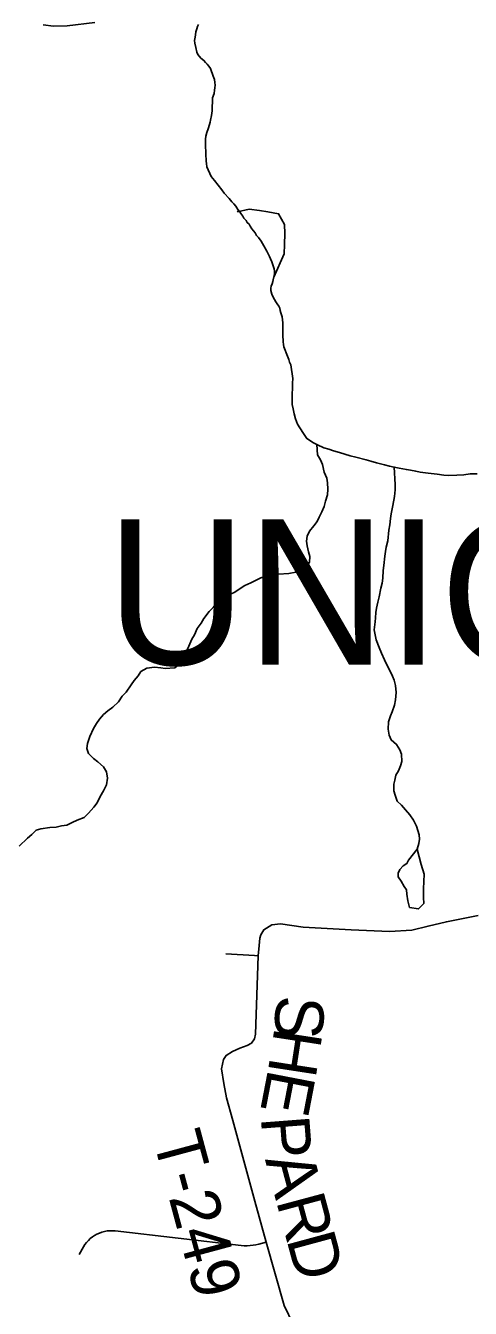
# Model space of a CAD drawing. Extents: x 0 to 34, y 0 to 22.
# Drawn here: x 7.151 to 7.412, y 16.991 to 17.744 of the extents above; entities that cross this region are included whole.
import ezdxf

# ---------------------------------------------------------------- set-up
doc = ezdxf.new("R2010")
doc.units = 0
for name, color, linetype in [('GM_X_Minor_Lake', 7, 'Continuous'), ('GM_X_Minor_River', 7, 'Continuous'), ('GM_X_Township_Road', 7, 'Continuous'), ('GM_X_Township_Road_Text', 7, 'Continuous'), ('GM_X_Township_Text', 7, 'Continuous')]:
    doc.layers.add(name, color=color, linetype=linetype)

msp = doc.modelspace()

# ---------------------------------------------------------------- linework, layer by layer
at = {"layer": 'GM_X_Minor_Lake'}
for points in [[(7.38105, 17.26091), (7.38333, 17.25191), (7.38512, 17.24618), (7.38476, 17.23763), (7.38484, 17.2325), (7.38497, 17.22907), (7.38186, 17.22591), (7.37656, 17.22677), (7.3755, 17.23059), (7.37501, 17.2346), (7.37468, 17.23707), (7.37339, 17.239), (7.37155, 17.24208), (7.3699, 17.24477)], [(7.3699, 17.24477), (7.36994, 17.24686), (7.37093, 17.24893), (7.37287, 17.25117), (7.37499, 17.25246), (7.37598, 17.25453), (7.38105, 17.26091)]]:
    msp.add_lwpolyline(points, dxfattribs=at)
at = {"layer": 'GM_X_Minor_River'}
for points in [[(7.25267, 17.74495), (7.25207, 17.74364), (7.25166, 17.74232), (7.25105, 17.74063), (7.25081, 17.73874), (7.25058, 17.73741), (7.25034, 17.73552), (7.2505, 17.734), (7.251, 17.73133), (7.25169, 17.72866), (7.25223, 17.72732)], [(7.25223, 17.72732), (7.25388, 17.72519), (7.25574, 17.72381), (7.25666, 17.72265), (7.25778, 17.72167), (7.2587, 17.72051), (7.25961, 17.71916), (7.26121, 17.71456), (7.26192, 17.71265), (7.26225, 17.71093), (7.2624, 17.70922), (7.26217, 17.70771), (7.26195, 17.70639), (7.26171, 17.7043), (7.26088, 17.70186), (7.26069, 17.69428), (7.26046, 17.69276), (7.26024, 17.69144), (7.2596, 17.6888), (7.25938, 17.68748), (7.25897, 17.68616), (7.25833, 17.68371), (7.25752, 17.68146), (7.25689, 17.67939), (7.25666, 17.67769), (7.25662, 17.67617), (7.25677, 17.67446), (7.25673, 17.67275), (7.25686, 17.67066), (7.25683, 17.66934), (7.25698, 17.66781), (7.25712, 17.66591), (7.25709, 17.66459), (7.25724, 17.66325), (7.25757, 17.66135), (7.25829, 17.65962), (7.25919, 17.65751), (7.26009, 17.65578), (7.26101, 17.65443), (7.26193, 17.65327), (7.26635, 17.64784), (7.26763, 17.64591), (7.27059, 17.6428), (7.27225, 17.64086), (7.27336, 17.63969), (7.27446, 17.63833), (7.27574, 17.6364), (7.27685, 17.63504), (7.27739, 17.63389), (7.27868, 17.63234), (7.27922, 17.63119), (7.28051, 17.62983), (7.28124, 17.62867), (7.28236, 17.62769), (7.2829, 17.62654), (7.284, 17.62499), (7.28584, 17.62267), (7.28675, 17.62113), (7.28786, 17.61996), (7.28932, 17.61764), (7.29096, 17.61495), (7.29278, 17.61186), (7.29422, 17.60879), (7.29495, 17.60744), (7.29566, 17.60553), (7.29655, 17.60323), (7.29707, 17.60151), (7.29723, 17.60017), (7.2972, 17.59885), (7.29697, 17.59752), (7.29674, 17.59601), (7.29632, 17.59413), (7.2959, 17.59262), (7.2953, 17.59131), (7.29508, 17.59018), (7.29504, 17.58885), (7.29574, 17.58655), (7.29646, 17.58483), (7.29718, 17.58348), (7.2981, 17.58213), (7.29883, 17.58097), (7.29975, 17.57962), (7.30029, 17.57847), (7.30063, 17.57713), (7.30097, 17.5756), (7.30167, 17.57331), (7.30216, 17.56988), (7.30204, 17.56533), (7.30217, 17.56305), (7.30213, 17.56134), (7.30229, 17.56001), (7.30225, 17.55869), (7.30259, 17.55716), (7.30274, 17.55564), (7.30346, 17.55372), (7.30418, 17.55218), (7.3056, 17.54835), (7.30613, 17.54682), (7.30684, 17.5451), (7.30797, 17.53721)], [(7.2762, 17.63584), (7.27552, 17.63503), (7.28239, 17.63642), (7.28845, 17.63573), (7.29337, 17.63488), (7.29962, 17.6338), (7.3031, 17.62746), (7.30337, 17.62232), (7.30305, 17.61586), (7.30293, 17.61035), (7.29684, 17.59662)], [(7.30797, 17.53721), (7.30773, 17.53436), (7.30757, 17.52504), (7.30771, 17.52181), (7.30823, 17.51932), (7.30875, 17.51646), (7.30965, 17.5134), (7.31074, 17.51034), (7.31389, 17.50553), (7.3163, 17.50188), (7.32006, 17.49934), (7.32251, 17.49815), (7.32629, 17.49638), (7.32913, 17.49575), (7.33196, 17.49475), (7.33536, 17.49374), (7.33858, 17.49274), (7.3416, 17.49173), (7.34501, 17.49091), (7.35107, 17.48947), (7.35372, 17.48867), (7.35712, 17.48766), (7.36185, 17.48643), (7.36469, 17.48562), (7.36754, 17.48519), (7.37038, 17.48457), (7.37473, 17.48373), (7.3772, 17.48331), (7.38023, 17.48269), (7.38269, 17.48226), (7.38743, 17.48161), (7.39275, 17.48095), (7.39673, 17.4805), (7.39939, 17.48026), (7.40433, 17.48036), (7.40852, 17.48067), (7.41214, 17.48118), (7.41632, 17.48129)], [(7.32205, 17.49838), (7.32241, 17.49226), (7.32427, 17.48937), (7.32536, 17.48669), (7.32642, 17.48211), (7.32789, 17.47866), (7.32841, 17.47599), (7.32854, 17.47218), (7.32829, 17.46895), (7.32728, 17.46517), (7.32646, 17.46195), (7.32508, 17.45893), (7.32351, 17.45572), (7.32232, 17.45327), (7.32038, 17.45064), (7.31786, 17.44765), (7.31648, 17.44463), (7.31605, 17.44178), (7.31638, 17.43892), (7.31727, 17.43548), (7.31798, 17.43262), (7.31774, 17.42939), (7.31618, 17.42694), (7.31252, 17.42435), (7.30985, 17.42344), (7.30565, 17.42275), (7.29956, 17.42229), (7.29289, 17.42127), (7.28926, 17.42019), (7.28332, 17.41725), (7.27987, 17.4156), (7.27353, 17.41153), (7.27008, 17.41007), (7.26643, 17.40766), (7.26374, 17.40599), (7.26121, 17.4028), (7.25889, 17.40037), (7.25578, 17.39624), (7.25422, 17.39361), (7.25188, 17.39041), (7.2503, 17.38664), (7.24873, 17.38419), (7.24695, 17.38004), (7.24538, 17.37665), (7.24419, 17.37419), (7.24184, 17.36986), (7.23876, 17.36744), (7.23305, 17.36697), (7.23039, 17.3674), (7.22678, 17.36765), (7.22221, 17.36716), (7.21876, 17.36513), (7.2172, 17.36268), (7.21487, 17.35987), (7.21312, 17.35743), (7.21019, 17.35311), (7.20768, 17.35068), (7.20553, 17.34748), (7.20225, 17.34431), (7.19936, 17.34208), (7.19685, 17.34003), (7.19452, 17.33722), (7.19277, 17.33459), (7.19101, 17.33176), (7.18884, 17.32705), (7.18744, 17.32289), (7.18701, 17.32004), (7.18791, 17.31717), (7.1909, 17.31408), (7.19353, 17.31213), (7.1969, 17.30922), (7.19857, 17.30634), (7.19907, 17.30252), (7.19863, 17.29873), (7.19686, 17.29515), (7.1949, 17.29176), (7.19313, 17.28817), (7.19118, 17.28555), (7.18808, 17.28199), (7.18538, 17.27956), (7.18136, 17.27792), (7.17848, 17.27664), (7.17523, 17.27498), (7.17218, 17.27466), (7.16893, 17.27376), (7.16532, 17.27364), (7.15998, 17.27278), (7.15731, 17.27206), (7.15479, 17.26964), (7.1521, 17.2674), (7.14727, 17.26273)], [(7.3675, 17.4852), (7.36812, 17.47491), (7.36807, 17.47187), (7.36762, 17.46788), (7.36677, 17.46257), (7.36574, 17.45765), (7.36532, 17.45499), (7.36506, 17.45119), (7.36444, 17.44816), (7.36376, 17.4419), (7.36275, 17.43811), (7.36252, 17.43564), (7.36209, 17.4328), (7.36143, 17.42748), (7.361, 17.42445), (7.36092, 17.41988), (7.36049, 17.41704), (7.35968, 17.4142), (7.35865, 17.40908), (7.35802, 17.40586), (7.3572, 17.40245), (7.35678, 17.3998), (7.35654, 17.39676), (7.35631, 17.39429), (7.35585, 17.38973), (7.35637, 17.38668), (7.35689, 17.38382), (7.35871, 17.37922), (7.35999, 17.37597), (7.36182, 17.37213), (7.36329, 17.36906), (7.36513, 17.36542), (7.36661, 17.36254), (7.36751, 17.36005), (7.36822, 17.35699), (7.36872, 17.3528), (7.36827, 17.34862), (7.36765, 17.3454), (7.36644, 17.34162), (7.36545, 17.33916), (7.36425, 17.33576), (7.36399, 17.33139), (7.3645, 17.32777), (7.36578, 17.32509), (7.36897, 17.32237), (7.37082, 17.31929), (7.37191, 17.31661), (7.37203, 17.31242), (7.37123, 17.30977), (7.37004, 17.30694), (7.36847, 17.30431), (7.36785, 17.30147), (7.36724, 17.299), (7.36737, 17.2952), (7.36809, 17.29271), (7.36936, 17.28908), (7.37179, 17.28675), (7.37421, 17.28405), (7.37664, 17.28115), (7.37886, 17.27788), (7.3807, 17.27442), (7.38142, 17.27194), (7.38214, 17.26926), (7.38248, 17.26679), (7.38206, 17.26432), (7.38105, 17.26091)]]:
    msp.add_lwpolyline(points, dxfattribs=at)
at = {"layer": 'GM_X_Township_Road'}
for points in [[(7.1614, 17.74474), (7.16748, 17.74396), (7.17548, 17.74418), (7.19172, 17.74599)], [(7.3082, 16.9821), (7.30299, 16.99313), (7.29235, 17.03028), (7.28574, 17.05432), (7.27283, 17.10177), (7.26913, 17.11505), (7.26742, 17.12333), (7.26617, 17.13204), (7.26737, 17.13752), (7.26878, 17.13987), (7.27264, 17.14211), (7.27687, 17.14409), (7.28119, 17.14571), (7.28365, 17.14701), (7.28555, 17.14967), (7.28616, 17.15244), (7.28765, 17.19827), (7.28814, 17.20449), (7.2887, 17.20868), (7.28913, 17.21071), (7.29092, 17.21364), (7.29568, 17.21646), (7.30082, 17.21708), (7.31402, 17.21514), (7.34226, 17.21354), (7.36474, 17.21269), (7.37799, 17.21349), (7.38746, 17.21576), (7.39816, 17.2183), (7.41692, 17.22193)], [(7.26872, 17.19954), (7.2854, 17.1985), (7.28765, 17.19827)], [(7.18258, 17.02314), (7.1851, 17.02752), (7.18593, 17.02885), (7.18687, 17.03012), (7.18791, 17.0313), (7.18905, 17.03239), (7.19028, 17.03337), (7.19159, 17.03426), (7.19296, 17.03502), (7.1944, 17.03567), (7.19588, 17.0362), (7.19741, 17.0366), (7.19896, 17.03687), (7.20053, 17.03701), (7.2021, 17.03701), (7.20289, 17.03695), (7.20367, 17.03688), (7.2776, 17.0284), (7.27935, 17.02825), (7.28111, 17.02822), (7.28287, 17.02829), (7.28463, 17.02847), (7.28636, 17.02876), (7.28808, 17.02915), (7.29235, 17.03028)]]:
    msp.add_lwpolyline(points, dxfattribs=at)

# ---------------------------------------------------------------- texts
at = {"layer": 'GM_X_Township_Road_Text'}
for s, height, rotation, p in [('S', 0.02841, 267.12406, (7.29829, 17.17554)), ('H', 0.02841, 261.23417, (7.29741, 17.15717)), ('E', 0.02841, 259.08759, (7.29365, 17.13274)), ('P', 0.02841, 274.38678, (7.28916, 17.10362)), ('T-249', 0.028409, 285.08719, (7.22566, 17.09129)), ('A', 0.02841, 284.97796, (7.29158, 17.07887)), ('R', 0.02841, 285.02223, (7.29805, 17.0547)), ('D', 0.02841, 285.15605, (7.30412, 17.03209))]:
    msp.add_text(s, height=height, rotation=rotation, dxfattribs=at).set_placement(p)
at = {"layer": 'GM_X_Township_Text'}
msp.add_text('UNION', height=0.085227, rotation=0.00001, dxfattribs=at).set_placement((7.19848, 17.36918))

doc.saveas('drawing.dxf')
